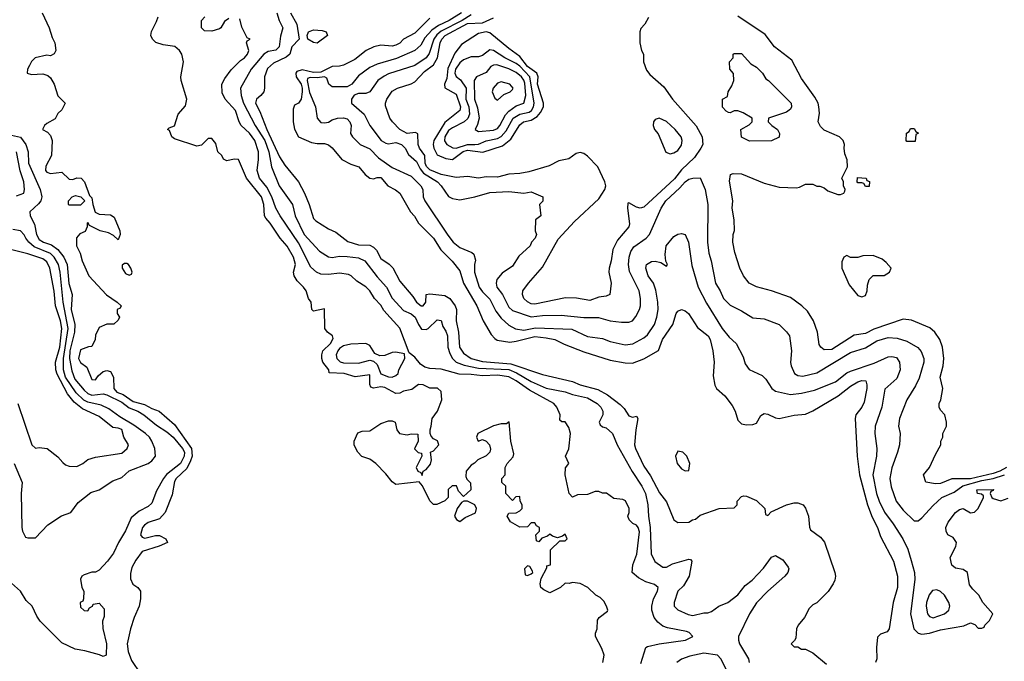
# Model space of a CAD drawing. Header units: inches. Extents: x 1793402 to 1900366, y 320852 to 470679.
# Tile 511 of 604: x 1872126 to 1877369, y 396297 to 399714. Entities that reach past the tile are written whole.
import ezdxf

# ---------------------------------------------------------------- set-up
doc = ezdxf.new("R2010")
doc.units = ezdxf.units.IN
doc.header["$MEASUREMENT"] = 0
doc.layers.add('B8379', color=7, linetype='Continuous')

msp = doc.modelspace()

# ---------------------------------------------------------------- linework, layer by layer
at = {"layer": 'B8379', "color": 4}
for points, elevation in [([(1872246, 399750), (1872283.7, 399670), (1872298.9, 399618.9), (1872312.7, 399590), (1872319, 399550), (1872310, 399532), (1872290, 399522), (1872270, 399524.7), (1872208, 399510), (1872190, 399492), (1872178, 399470), (1872168, 399450), (1872166, 399430), (1872190, 399422), (1872250, 399425.2), (1872276.6, 399416.6), (1872290, 399404), (1872309.4, 399370), (1872330, 399308.7), (1872368, 399270), (1872350, 399234), (1872330, 399214), (1872314.6, 399185.4), (1872270, 399162), (1872258, 399150), (1872248, 399130), (1872274.6, 399114.6), (1872290, 399098), (1872299, 399070), (1872296, 398990), (1872265.6, 398934.4), (1872264, 398910), (1872270, 398902), (1872290, 398895.3), (1872350, 398902), (1872390, 398864), (1872410, 398862.7), (1872430, 398871.8), (1872453.2, 398870), (1872471.8, 398850), (1872498, 398778), (1872510, 398766), (1872515.3, 398730), (1872528.7, 398688.7), (1872550, 398678), (1872610, 398674), (1872630, 398662), (1872659, 398590), (1872662, 398570), (1872650, 398542), (1872625.4, 398565.4), (1872598.8, 398578.8), (1872554, 398590), (1872498, 398618), (1872490, 398634), (1872486, 398630), (1872486, 398610), (1872474.6, 398585.4), (1872447.3, 398572.7), (1872428, 398552), (1872429, 398510), (1872449, 398470), (1872459, 398430), (1872494, 398350), (1872588.9, 398248.9), (1872646, 398210), (1872666, 398190), (1872662, 398178), (1872646, 398170), (1872646, 398150), (1872658, 398130), (1872650, 398114), (1872627.3, 398092.7), (1872590, 398092), (1872550, 398074), (1872530, 398034), (1872528, 398010), (1872510, 397974), (1872492, 397972), (1872450, 397956), (1872439, 397910), (1872450, 397888.7), (1872483.1, 397863.1), (1872510, 397798), (1872530, 397795.3), (1872543.4, 397816.6), (1872570, 397840.9), (1872590, 397846.6), (1872610, 397841.2), (1872625.6, 397810), (1872627.1, 397750), (1872643.6, 397730), (1872677.1, 397717.1), (1872730, 397681.5), (1872790, 397664.4), (1872830, 397643), (1872869.7, 397629.7), (1872950, 397558.7), (1873041.4, 397430), (1873044.6, 397390), (1873035.6, 397364.4), (1873015.5, 397324.5), (1872959.5, 397270), (1872950, 397254.8), (1872937.3, 397182.7), (1872901.6, 397090), (1872870, 397055.5), (1872810, 397036.3), (1872790, 397022.8), (1872780.9, 397010), (1872769.5, 396970), (1872778.6, 396958.6), (1872792.7, 396952.7), (1872850, 396967.3), (1872870, 396967.3), (1872905.2, 396950), (1872913.2, 396930), (1872869.3, 396910), (1872778.7, 396881.3), (1872744.6, 396835.4), (1872724.2, 396795.8), (1872716.1, 396763.9), (1872716.6, 396736.6), (1872728, 396708), (1872755.3, 396690), (1872769, 396670), (1872769.5, 396629.5), (1872762.4, 396590), (1872736.3, 396530), (1872717, 396470), (1872698.4, 396390), (1872703, 396350), (1872721.4, 396301.4), (1872769.6, 396230)], 204), ([(1875232, 396290), (1875238, 396330), (1875226, 396366), (1875192, 396430), (1875192.7, 396447.3), (1875202, 396470), (1875203.6, 396516.4), (1875212, 396530), (1875256, 396564), (1875258, 396570), (1875251.3, 396590), (1875237.3, 396617.3), (1875216.9, 396636.9), (1875194, 396650), (1875152, 396690), (1875110, 396711.3), (1875070, 396716), (1875052, 396712), (1875030, 396714), (1875006, 396690), (1874950, 396662), (1874916.9, 396676.9), (1874902, 396690), (1874898, 396710), (1874902.8, 396737.2), (1874934, 396794), (1874934, 396806), (1874952, 396810), (1874952, 396890), (1875002, 396938), (1875030, 396938), (1875042, 396950), (1875030, 396974), (1875016.4, 396963.6), (1874990, 396954), (1874963.6, 396963.6), (1874950, 396974), (1874936.4, 396963.6), (1874907.3, 396952.7), (1874890, 396934), (1874878, 396938), (1874874, 396970), (1874894, 396990), (1874894, 397010), (1874878, 397018), (1874870, 397034), (1874850, 397034), (1874830, 397014), (1874790, 397012), (1874739.6, 397039.6), (1874722, 397070), (1874730, 397086), (1874770, 397088), (1874790, 397098), (1874802, 397110), (1874802, 397130), (1874792, 397150), (1874790, 397174), (1874767.3, 397172.7), (1874750, 397154), (1874714, 397190), (1874714, 397230), (1874694, 397250), (1874694, 397270), (1874712, 397290), (1874712, 397330), (1874722, 397350), (1874754, 397386), (1874758, 397402), (1874740.7, 397470), (1874732.7, 397572.7), (1874718, 397562), (1874690, 397562), (1874650, 397551), (1874566, 397510), (1874558, 397490), (1874568, 397470), (1874590, 397478), (1874610, 397468.7), (1874628.7, 397450), (1874633.2, 397426.8), (1874628.9, 397411.1), (1874610, 397392), (1874566, 397370), (1874548.4, 397351.6), (1874530, 397342), (1874504, 397310), (1874502, 397282), (1874507.3, 397267.3), (1874527.3, 397247.3), (1874528, 397210), (1874490, 397174), (1874463.6, 397203.6), (1874452, 397232), (1874428.4, 397231.6), (1874408.4, 397211.6), (1874408, 397170), (1874390, 397152), (1874347.3, 397132.7), (1874330, 397132), (1874310, 397152), (1874271.6, 397231.6), (1874252.7, 397252.7), (1874130, 397238), (1874110, 397252), (1874075.9, 397295.9), (1874022.8, 397350), (1873990, 397374), (1873948.2, 397388.2), (1873926, 397410), (1873907.5, 397447.5), (1873906.8, 397470), (1873927.1, 397512.9), (1873950, 397522), (1873990, 397525.2), (1874050, 397564), (1874090, 397578), (1874110, 397578), (1874126, 397570), (1874134, 397530), (1874149.5, 397509.5), (1874190, 397504), (1874210, 397508.7), (1874246, 397506), (1874248, 397470), (1874228.7, 397428.7), (1874248.4, 397408.4), (1874266, 397406), (1874268, 397390), (1874238, 397330), (1874246, 397310), (1874262, 397302), (1874270, 397286), (1874274, 397310), (1874290, 397318), (1874313.7, 397346.3), (1874318.8, 397370), (1874314, 397410), (1874330, 397418), (1874358, 397450), (1874350.8, 397470.8), (1874330, 397482), (1874316.9, 397496.9), (1874311.3, 397510), (1874311.3, 397530), (1874318, 397550), (1874322, 397590), (1874351.3, 397630), (1874374, 397690), (1874370, 397734), (1874351.6, 397751.6), (1874310, 397751.3), (1874274, 397770), (1874250, 397771.3), (1874215.1, 397744.9), (1874170, 397736.3), (1874150, 397724.7), (1874130, 397722.8), (1874070, 397754.9), (1874050, 397758), (1874010, 397751), (1873996.9, 397756.9), (1873990.8, 397770.8), (1873990, 397822), (1873912.8, 397812.8), (1873854, 397830), (1873774, 397834), (1873772, 397850), (1873741, 397890), (1873734.8, 397910), (1873734.8, 397930), (1873741, 397950), (1873780.7, 397990), (1873795.3, 398015.3), (1873792, 398030), (1873764.7, 398050), (1873751, 398070), (1873750, 398174), (1873690, 398162), (1873682, 398170), (1873678, 398210), (1873664.7, 398230), (1873651.3, 398270), (1873638, 398290), (1873603.1, 398323.1), (1873587.7, 398350), (1873584.9, 398370), (1873594.9, 398410), (1873583.8, 398450), (1873550, 398507.7), (1873512.4, 398550), (1873459.3, 398630), (1873436.5, 398656.5), (1873430.3, 398670.3), (1873427, 398730), (1873413.4, 398770), (1873334.4, 398870), (1873291.3, 398970), (1873269.1, 398970.9), (1873230, 398962), (1873211.6, 398971.6), (1873202, 398990), (1873182, 399010), (1873170, 399054), (1873150, 399082), (1873130, 399082), (1873094, 399046), (1873070, 399041), (1872950, 399078.8), (1872936, 399090), (1872924.7, 399124.7), (1872914, 399130), (1872922, 399138), (1872950, 399148), (1872971, 399210), (1873010, 399255.3), (1873016.4, 399290), (1872986, 399390), (1872984.4, 399410), (1872999.1, 399490), (1872990, 399531), (1872977.3, 399550), (1872951.7, 399571.7), (1872890, 399579.5), (1872852, 399592), (1872833.4, 399610), (1872824.9, 399630), (1872828.3, 399651.7), (1872855.4, 399704.6), (1872863.1, 399730)], 204), ([(1873240.2, 399719.8), (1873216.4, 399703.6), (1873198, 399670), (1873190, 399664.7), (1873150, 399652), (1873110, 399654), (1873094, 399670), (1873094, 399710), (1873112, 399730)], 208), ([(1875434.6, 396285.4), (1875461, 396370), (1875470, 396376), (1875530.5, 396389.5), (1875672, 396410), (1875711.3, 396430), (1875691.3, 396450), (1875676.1, 396456.1), (1875575.1, 396475.1), (1875550, 396483.8), (1875524.6, 396504.6), (1875505.5, 396530), (1875492.7, 396570), (1875492.4, 396590), (1875501.3, 396630), (1875522, 396670), (1875526.8, 396690), (1875506.2, 396706.2), (1875460.5, 396720.5), (1875420.9, 396740.9), (1875386.8, 396770), (1875390.6, 396810), (1875413.1, 396866.9), (1875426, 396986), (1875419.1, 397010), (1875410, 397022.8), (1875390.7, 397030.7), (1875370.9, 397050.9), (1875364.7, 397070), (1875371, 397090), (1875370.9, 397110.9), (1875352, 397152), (1875338, 397158), (1875290, 397164.7), (1875251.6, 397191.6), (1875230, 397192), (1875210, 397202), (1875190, 397202), (1875150, 397184.7), (1875096.4, 397183.6), (1875070, 397172), (1875052, 397190), (1875031.3, 397290), (1875032.7, 397327.3), (1875051, 397350), (1875032, 397390), (1875050.9, 397429.1), (1875058.8, 397510), (1875050, 397542), (1875030, 397572), (1875012.7, 397572.7), (1875002, 397582), (1875004.7, 397610), (1874986.8, 397650), (1874970.8, 397670), (1874841.2, 397741.2), (1874770, 397791.4), (1874730, 397812.6), (1874670, 397820.2), (1874590, 397817.6), (1874530, 397825.2), (1874466.4, 397826.4), (1874370, 397852.7), (1874310, 397856), (1874283.4, 397863.4), (1874260.3, 397880.3), (1874230, 397916), (1874200.7, 397940.7), (1874150.3, 398070.3), (1874064.9, 398164.9), (1874050, 398194), (1874016.3, 398230), (1873990.6, 398270), (1873970, 398290.8), (1873921.1, 398321.1), (1873891, 398350), (1873876.7, 398356.7), (1873830, 398364), (1873770, 398356.4), (1873730, 398359.3), (1873706.8, 398370), (1873676.7, 398396.7), (1873610, 398524.9), (1873512.7, 398670), (1873490.4, 398710), (1873468.9, 398770), (1873442, 398822), (1873402.4, 398870), (1873390.4, 398910), (1873398.4, 398970), (1873398.7, 399010), (1873377.6, 399070), (1873350, 399110.4), (1873305.5, 399150), (1873294.4, 399170), (1873274.9, 399230), (1873220.7, 399290), (1873205.2, 399325.2), (1873202.8, 399370), (1873219.3, 399400.7), (1873252.7, 399447.3), (1873302.8, 399497.2), (1873322.8, 399510), (1873339.1, 399530), (1873346, 399550), (1873334, 399590), (1873338, 399602), (1873354, 399610), (1873338, 399618), (1873310, 399674), (1873298, 399718)], 208), ([(1873494.9, 399750), (1873508, 399710), (1873528, 399670), (1873514.3, 399625.7), (1873508.5, 399570), (1873490, 399551.5), (1873450, 399544), (1873427, 399530), (1873359.3, 399450), (1873302.8, 399350), (1873306, 399310), (1873317.7, 399270), (1873380.9, 399150), (1873431.2, 399070), (1873452.4, 399010), (1873467, 398930), (1873508.2, 398830), (1873579.1, 398730), (1873592.7, 398670), (1873640.3, 398570), (1873722, 398482), (1873770, 398450.7), (1873790, 398448), (1873830, 398454.4), (1873870, 398452.4), (1873930, 398444.9), (1873964, 398430), (1874030, 398344), (1874079.1, 398290), (1874110, 398230.7), (1874170, 398165.5), (1874210, 398146.7), (1874232.7, 398130), (1874250.4, 398090.4), (1874266.7, 398066.7), (1874290, 398064), (1874302, 398070), (1874350, 398116), (1874370, 398111.3), (1874379.8, 398079.8), (1874395.8, 398055.8), (1874404.4, 398030), (1874406.7, 397970), (1874416.5, 397936.5), (1874430.3, 397910.3), (1874450.7, 397890), (1874493.4, 397873.4), (1874570, 397858.4), (1874730, 397850.9), (1874772.5, 397832.5), (1874850, 397788), (1874930, 397751.7), (1875031.6, 397731.5), (1875070, 397717.1), (1875150, 397700.5), (1875201, 397670), (1875221, 397650), (1875231, 397630), (1875231.3, 397610), (1875211.3, 397570), (1875216.9, 397556.9), (1875230, 397546), (1875250, 397541), (1875282.8, 397510), (1875307.3, 397450), (1875388.2, 397308.2), (1875439.6, 397230), (1875459, 397190), (1875471.8, 397130), (1875473.7, 397070), (1875484.2, 397010), (1875488, 396870), (1875507.9, 396827.9), (1875550, 396798), (1875570, 396798), (1875603.2, 396816.8), (1875690, 396841), (1875698.8, 396838.8), (1875704.7, 396830), (1875690.6, 396750), (1875660.7, 396699.3), (1875631.3, 396670), (1875611, 396610), (1875611, 396590), (1875630, 396571), (1875686.2, 396546.2), (1875710, 396540.7), (1875770, 396554.8), (1875790, 396554.8), (1875810, 396562.8), (1875849.6, 396590.4), (1875897.2, 396610), (1875950, 396650.7), (1875990, 396700.7), (1876026, 396730), (1876087.5, 396792.5), (1876130, 396851), (1876150, 396861), (1876190, 396838), (1876218, 396798), (1876221, 396790), (1876216, 396770), (1876201, 396750), (1876110.8, 396670), (1876050, 396609.2), (1876013, 396550), (1875954, 396430), (1875953.4, 396410), (1875959.1, 396390), (1876007.3, 396310), (1876010.7, 396290)], 212), ([(1873568.7, 399750), (1873601.3, 399690), (1873614.8, 399610), (1873574.8, 399570), (1873564, 399530), (1873544.8, 399515.2), (1873477.7, 399482.3), (1873446.6, 399453.4), (1873430.4, 399410), (1873430.4, 399350), (1873425.5, 399330), (1873410.8, 399310), (1873387.3, 399290), (1873382, 399270), (1873405.5, 399225.5), (1873442.3, 399130), (1873510, 398984), (1873538.5, 398938.5), (1873610, 398850.7), (1873643, 398790), (1873668.2, 398730), (1873690, 398656), (1873702.4, 398642.4), (1873770, 398600.7), (1873810, 398582.8), (1873873.5, 398533.5), (1873930, 398514.4), (1873990, 398513.4), (1874010, 398502.8), (1874026, 398486), (1874050, 398442.8), (1874092.8, 398412.8), (1874112.8, 398392.8), (1874150, 398321), (1874219.5, 398239.5), (1874238.8, 398210), (1874264.7, 398190), (1874274, 398190), (1874289, 398210), (1874290, 398251), (1874310, 398254.8), (1874390, 398245.5), (1874416.3, 398230), (1874444.9, 398190), (1874452.3, 398170), (1874450.2, 398110), (1874462.7, 398050), (1874467.4, 397970), (1874490, 397938.4), (1874530, 397910.3), (1874590, 397894.4), (1874741.5, 397881.5), (1874910, 397823.8), (1875070, 397786.7), (1875111, 397770), (1875205.4, 397745.4), (1875255.8, 397715.8), (1875323.9, 397663.9), (1875344.1, 397644.1), (1875370, 397604.7), (1875390, 397598), (1875410, 397602), (1875418, 397590), (1875406.8, 397530), (1875400.5, 397450), (1875404.9, 397430), (1875450, 397336), (1875484.4, 397284.4), (1875533.8, 397193.8), (1875570, 397146), (1875610, 397051.3), (1875630, 397036), (1875690, 397038), (1875708, 397050), (1875725.2, 397054.8), (1875750, 397074.8), (1875850, 397111.3), (1875930, 397114), (1875946, 397130), (1875946, 397150), (1875970, 397174), (1875982, 397178), (1875996.9, 397176.9), (1876050, 397154), (1876094, 397110), (1876098, 397078), (1876110, 397074), (1876127.3, 397092.7), (1876209.3, 397130.7), (1876250, 397141), (1876270, 397141), (1876298, 397130), (1876310, 397112), (1876326.8, 397070), (1876331.1, 397011.1), (1876336.9, 396996.9), (1876390, 396958.8), (1876412.1, 396932.1), (1876466, 396770), (1876470.6, 396750), (1876466, 396730), (1876458, 396710), (1876430.7, 396669.3), (1876371.1, 396608.9), (1876350, 396598), (1876330, 396578), (1876306, 396530), (1876271.3, 396490), (1876262, 396470), (1876259.6, 396420.4), (1876252.7, 396407.3), (1876234, 396390), (1876250, 396374), (1876270, 396374), (1876290, 396362), (1876310, 396362), (1876350, 396342), (1876422, 396282)], 216), ([(1874310, 399722), (1874230, 399641.6), (1874170.3, 399609.7), (1874150.2, 399589.8), (1874130, 399577.6), (1874110, 399573.6), (1874050, 399578.4), (1874011.3, 399570), (1873970.8, 399550), (1873910, 399502), (1873850, 399472), (1873830, 399466.6), (1873790, 399465.1), (1873730, 399434.9), (1873690, 399432.8), (1873630, 399446.9), (1873602.7, 399437.3), (1873596.5, 399430), (1873598.8, 399410), (1873624.9, 399370), (1873631, 399350), (1873631.1, 399328.9), (1873624.9, 399290), (1873610, 399268.7), (1873590, 399258), (1873582.5, 399237.5), (1873582.4, 399170), (1873590, 399131.3), (1873610.6, 399090.6), (1873679.8, 399059.8), (1873710, 399054), (1873750, 399054.8), (1873770, 399046.8), (1873790, 399031), (1873841, 398970), (1873890, 398944.9), (1873931.3, 398930), (1873966, 398890), (1873990, 398870.8), (1874010, 398866.8), (1874030, 398873.4), (1874050, 398873.4), (1874086.8, 398830), (1874128.1, 398808.1), (1874151, 398790), (1874207.3, 398690), (1874227.9, 398667.9), (1874250.4, 398630.4), (1874330, 398550.6), (1874369, 398489), (1874428.6, 398428.6), (1874470, 398377.3), (1874490.3, 398310), (1874560.5, 398190), (1874594.9, 398110), (1874637.1, 398037.1), (1874655.5, 398015.5), (1874668, 398008), (1874737, 397997), (1874770, 398001.3), (1874870, 398027.4), (1874930, 398020.3), (1874976, 398010), (1875025.1, 397985.1), (1875130, 397944.9), (1875270, 397900.4), (1875350, 397886), (1875390, 397885.5), (1875450, 397907.7), (1875527.2, 397952.8), (1875549.7, 398010.3), (1875603.7, 398090), (1875621.2, 398150), (1875630, 398161), (1875650, 398170.8), (1875670, 398164), (1875686.8, 398150), (1875734.6, 398074.6), (1875792.4, 398030), (1875802.4, 398010), (1875817.1, 397950), (1875824, 397890), (1875818, 397818), (1875827.5, 397767.5), (1875836, 397750), (1875881, 397710), (1875919.8, 397659.8), (1875936, 397630), (1875950, 397582), (1875970, 397562), (1875996.9, 397556.9), (1876030, 397558.8), (1876050, 397566), (1876073.2, 397606.8), (1876090, 397616), (1876110, 397613.4), (1876150, 397594), (1876170, 397590.7), (1876250, 397607.3), (1876310, 397614), (1876350, 397630.8), (1876483.7, 397710), (1876550, 397762.4), (1876590, 397785.5), (1876610, 397792.7), (1876631, 397790), (1876637.3, 397770), (1876637.3, 397750), (1876623.4, 397676.6), (1876610.3, 397649.7), (1876578, 397610), (1876575.5, 397590), (1876584.9, 397390), (1876597.6, 397290), (1876641.3, 397130), (1876665.1, 397065.1), (1876694.4, 397010), (1876710, 396961), (1876779.1, 396830), (1876800.5, 396750), (1876800.5, 396690), (1876778, 396610), (1876756, 396470), (1876745.4, 396454.6), (1876710, 396442), (1876694.8, 396425.2), (1876688.4, 396370), (1876690.4, 396310), (1876683.8, 396290)], 224), ([(1874479.3, 399750), (1874412.4, 399710), (1874356.3, 399683.7), (1874321.6, 399658.4), (1874283.2, 399616.8), (1874262.3, 399577.7), (1874230.3, 399549.7), (1874132.5, 399507.5), (1874030, 399477), (1873990, 399459.5), (1873930, 399415.1), (1873894, 399370), (1873870, 399355.6), (1873790, 399356.9), (1873771.6, 399370), (1873762.6, 399402.6), (1873750, 399409.7), (1873710, 399404.6), (1873673.8, 399406.2), (1873659.6, 399400.4), (1873657, 399390), (1873670, 399326), (1873701.6, 399250), (1873710.7, 399190), (1873730, 399167.3), (1873750, 399164), (1873770, 399167.7), (1873790, 399180.5), (1873818, 399190), (1873850, 399192.2), (1873870, 399186.8), (1873884, 399170), (1873890.5, 399150), (1873888.1, 399108.1), (1873898.8, 399090), (1873938.8, 399050), (1873990, 399025.5), (1874037.7, 398977.7), (1874110, 398927.3), (1874210, 398880.7), (1874262.8, 398830), (1874273.4, 398810), (1874274.8, 398770), (1874282.8, 398750), (1874405.8, 398565.8), (1874434, 398530), (1874470, 398500.5), (1874534.6, 398474.6), (1874544.9, 398464.9), (1874553.2, 398433.2), (1874548.2, 398410), (1874548.4, 398370), (1874572.4, 398290), (1874590, 398265.5), (1874630, 398224.9), (1874661.2, 398161.2), (1874690, 398124), (1874730, 398087.7), (1874767, 398067), (1874810, 398060.4), (1874872.8, 398072.8), (1875066.4, 398066.4), (1875150, 398026), (1875230, 398015.5), (1875270, 398000.7), (1875350, 397983), (1875391.5, 397988.5), (1875450, 398019.1), (1875470, 398034.8), (1875506.6, 398090), (1875519.6, 398130), (1875525.6, 398170), (1875524.5, 398210), (1875513, 398273), (1875500.9, 398310), (1875472.7, 398350), (1875461.2, 398390), (1875464, 398410), (1875490, 398426.8), (1875510, 398427.3), (1875541, 398421), (1875570, 398402), (1875575.3, 398410), (1875567.3, 398427.3), (1875563.6, 398463.6), (1875567.8, 398510), (1875610, 398558.8), (1875630, 398571), (1875650, 398576), (1875670.6, 398570.6), (1875686.8, 398530), (1875705.8, 398405.8), (1875739.1, 398290), (1875783.7, 398203.7), (1875866.8, 398070), (1875904.1, 398024.1), (1875941, 397990), (1875978, 397918), (1875990, 397882), (1876010, 397851.3), (1876079.8, 397819.8), (1876099.9, 397799.9), (1876130.5, 397750.5), (1876150, 397734.8), (1876230, 397718), (1876290, 397725.5), (1876358.3, 397741.7), (1876470, 397786), (1876530, 397833.4), (1876550, 397842), (1876675.6, 397884.4), (1876750, 397919.1), (1876770, 397920.5), (1876794.2, 397914.2), (1876810.7, 397890), (1876814, 397850), (1876796.1, 397803.9), (1876733.2, 397746.8), (1876716.3, 397650), (1876681.6, 397550), (1876680.5, 397510), (1876690.5, 397430), (1876688, 397390), (1876668.4, 397290), (1876688.7, 397190), (1876702, 397150), (1876731.8, 397091.8), (1876778, 397030), (1876828, 396950), (1876855.1, 396895.1), (1876873.7, 396833.7), (1876890.4, 396770), (1876892.3, 396732.3), (1876870.5, 396550), (1876887.3, 396470), (1876910, 396447.3), (1876930, 396442), (1876970, 396446), (1877030, 396465.5), (1877153.6, 396486.4), (1877190, 396502), (1877212.7, 396492.7), (1877230, 396474), (1877250, 396474), (1877262, 396478), (1877266, 396490), (1877290, 396514), (1877308, 396550), (1877255.3, 396610), (1877234, 396650), (1877201.2, 396681.2), (1877184.1, 396704.1), (1877174, 396770), (1877150, 396785.2), (1877110, 396793.2), (1877089.4, 396809.4), (1877081.2, 396850), (1877111.7, 396908.3), (1877114.5, 396930), (1877096.6, 396956.6), (1877068.7, 396970), (1877059, 396990), (1877057.2, 397010), (1877070, 397038), (1877109, 397090), (1877130, 397106), (1877150, 397110.8), (1877190, 397087.3), (1877210, 397090.8), (1877229.2, 397110), (1877258, 397170), (1877258, 397178), (1877247.3, 397187.3), (1877226, 397190), (1877222, 397210), (1877312, 397212), (1877310, 397206), (1877298, 397202), (1877294, 397190), (1877302, 397170), (1877310, 397164.7), (1877350, 397151), (1877390, 397166)], 228), ([(1874530, 399740.4), (1874482.3, 399710), (1874370, 399653.5), (1874347.2, 399632.8), (1874331.3, 399610), (1874306.9, 399533.1), (1874290, 399511.6), (1874230, 399469.6), (1874090, 399425.1), (1874066.4, 399413.6), (1874033.4, 399390), (1873990, 399329.4), (1873970, 399321.3), (1873930, 399321.6), (1873908.1, 399311.9), (1873893.6, 399290), (1873892.9, 399270), (1873960.4, 399210), (1873990.4, 399150.4), (1874051, 399070), (1874075.9, 399055.9), (1874090, 399053.4), (1874130, 399059.5), (1874159.1, 399050), (1874178.4, 399030), (1874196.2, 398996.2), (1874238.9, 398958.9), (1874259.4, 398919.4), (1874276.8, 398896.8), (1874350.6, 398850), (1874370.8, 398830), (1874410, 398772), (1874430, 398761), (1874470, 398754.8), (1874549.3, 398770.7), (1874630, 398793.4), (1874730, 398799.1), (1874810, 398791), (1874850, 398798), (1874911.3, 398771.3), (1874911.6, 398748.4), (1874894, 398730), (1874902, 398670), (1874872.7, 398647.3), (1874871.3, 398590), (1874878, 398570), (1874871.3, 398550), (1874851.1, 398528.9), (1874844.7, 398510), (1874784.5, 398455.5), (1874750, 398402), (1874695.9, 398364.1), (1874666.8, 398330), (1874664, 398310), (1874667.3, 398290), (1874698, 398250), (1874730, 398183), (1874750, 398166), (1874850, 398132.2), (1874910, 398138.4), (1875010, 398140.7), (1875130, 398128.4), (1875208.3, 398128.3), (1875270, 398110.7), (1875330, 398102.8), (1875370, 398104), (1875390, 398111), (1875407.2, 398132.8), (1875426, 398170), (1875432.3, 398190), (1875431.7, 398228.3), (1875424.5, 398270), (1875373, 398373), (1875367.8, 398410), (1875371.5, 398450), (1875380.8, 398479.2), (1875395.9, 398504.1), (1875462, 398550), (1875479, 398570), (1875541.6, 398710), (1875567.6, 398750), (1875641.6, 398818.4), (1875670, 398850.6), (1875690, 398864.9), (1875710, 398870.8), (1875750, 398871.3), (1875776, 398810), (1875790.7, 398730), (1875788.3, 398528.3), (1875796.3, 398470), (1875808, 398430), (1875830.5, 398310), (1875856.3, 398270), (1875874, 398230), (1875910, 398194), (1875970, 398164), (1876030, 398126), (1876090, 398121), (1876170, 398091.3), (1876210, 398052), (1876224.7, 398030), (1876236, 397950), (1876230.9, 397889.1), (1876234, 397870), (1876251.3, 397830), (1876270, 397818.8), (1876296.3, 397816.3), (1876370, 397833), (1876550, 397941.6), (1876630, 397966), (1876690, 398003.1), (1876750, 398021.6), (1876798.8, 398018.8), (1876850, 398002), (1876908.4, 397968.4), (1876926.4, 397946.4), (1876940.5, 397910), (1876940.5, 397890), (1876915.1, 397804.9), (1876896.1, 397763.9), (1876850.6, 397690), (1876810.8, 397590), (1876806, 397550), (1876814.8, 397510), (1876810.7, 397450), (1876800.7, 397410), (1876770, 397328), (1876759.1, 397270), (1876765.8, 397225.8), (1876794, 397150), (1876830, 397102.8), (1876890, 397046), (1876910, 397046), (1876930, 397061), (1876990, 397127.3), (1877036, 397170), (1877102.8, 397197.2), (1877148, 397232), (1877250, 397259.8), (1877310, 397270.8), (1877370, 397290.1)], 232), ([(1875474, 399726), (1875455.3, 399690), (1875433.6, 399666.4), (1875429, 399650), (1875429, 399590), (1875438, 399550), (1875448, 399530), (1875448, 399490), (1875464.7, 399444.7), (1875481.5, 399421.5), (1875555.8, 399355.8), (1875602, 399290), (1875728.3, 399148.3), (1875760.5, 399090), (1875763, 399050), (1875754, 399030), (1875719.1, 398980.9), (1875650, 398913.7), (1875613, 398867), (1875450, 398714.9), (1875430, 398710.4), (1875410, 398715.8), (1875370, 398738.8), (1875363.7, 398736.3), (1875363, 398710), (1875373.4, 398626.6), (1875369.3, 398610), (1875310, 398540.7), (1875284.2, 398490), (1875276.2, 398430), (1875264.5, 398390), (1875263.7, 398370), (1875275.1, 398310), (1875268, 398250), (1875250, 398241), (1875210, 398236), (1875162, 398218), (1875090.3, 398230.3), (1875032.1, 398232.1), (1874870, 398199.5), (1874850, 398201.6), (1874830, 398210.8), (1874810.8, 398230), (1874802.8, 398250), (1874806, 398270), (1874834.8, 398310), (1874910, 398396), (1874994.1, 398545.9), (1875079.9, 398640.1), (1875210, 398759.3), (1875242.8, 398810), (1875246.8, 398830), (1875242.8, 398850), (1875204, 398930), (1875150, 398986.8), (1875130, 399000.7), (1875110, 399006.8), (1875090, 399000.7), (1875050, 398973), (1874997.7, 398962.3), (1874944.9, 398935.1), (1874837.1, 398902.9), (1874790, 398894.6), (1874730, 398891.4), (1874670, 398876), (1874610, 398877.6), (1874570, 398870.4), (1874510, 398879.1), (1874450, 398873.4), (1874370, 398890.2), (1874310, 398915.2), (1874292.2, 398932.2), (1874285.5, 398950), (1874282.9, 398990), (1874256, 399030), (1874248.7, 399050), (1874246.4, 399106.4), (1874233.7, 399113.7), (1874190, 399108), (1874151, 399130), (1874111.3, 399170), (1874098, 399190), (1874074.4, 399254.4), (1874074, 399270), (1874082, 399290), (1874110, 399332.7), (1874138, 399350), (1874210, 399372.3), (1874230, 399383.7), (1874282, 399438), (1874330, 399473.6), (1874350.2, 399510), (1874365.8, 399590), (1874374.7, 399610), (1874391.6, 399630), (1874510, 399693), (1874590, 399697.1), (1874650, 399723.4)], 236), ([(1877381.6, 397330), (1877345.1, 397310), (1877310, 397297.4), (1877190, 397268.7), (1877090, 397268), (1877030, 397243.8), (1877002.5, 397242.5), (1876951.3, 397251.3), (1876938, 397290), (1876971.3, 397330), (1877002, 397398), (1877032, 397450), (1877032, 397470), (1877042, 397490), (1877042, 397510), (1877062, 397550), (1877062, 397570), (1877052, 397610), (1877030, 397634), (1877022, 397650), (1877022, 397670), (1877032, 397690), (1877041, 397750), (1877027.3, 397810), (1877043, 397870), (1877047.3, 397910), (1877040.7, 397970), (1877026, 398010), (1876998.8, 398050), (1876972.3, 398072.3), (1876874.6, 398114.6), (1876830, 398119.3), (1876674.9, 398065.1), (1876630, 398043.1), (1876570, 398033.7), (1876450, 397958), (1876410, 397956), (1876391.3, 397970), (1876384, 397984), (1876374, 398050), (1876354, 398110), (1876321.1, 398161.1), (1876290.5, 398190.5), (1876230, 398234), (1876130, 398270.8), (1876050, 398290.8), (1876011.3, 398310), (1875981, 398350), (1875961, 398390), (1875934.4, 398474.4), (1875922.8, 398530), (1875924.7, 398570), (1875931.6, 398591.6), (1875931.1, 398648.9), (1875920.7, 398710), (1875922.8, 398750), (1875906.4, 398853.6), (1875911.3, 398888.7), (1875926, 398894), (1875970, 398892.7), (1876090, 398842.7), (1876170, 398821.2), (1876262, 398818), (1876278.8, 398821.2), (1876310, 398838), (1876350, 398838), (1876370, 398828), (1876387.3, 398827.3), (1876410, 398818), (1876430, 398802), (1876483.1, 398783.1), (1876496.9, 398783.1), (1876514, 398790), (1876519.6, 398800.4), (1876522, 398810), (1876512, 398830), (1876512, 398850), (1876504.7, 398870), (1876534, 398930), (1876532.7, 398967.3), (1876519.6, 398999.6), (1876516, 399030), (1876518.8, 399050), (1876510.7, 399070.7), (1876492, 399090), (1876410, 399126), (1876390, 399144.7), (1876378.8, 399170), (1876384.5, 399215.5), (1876382, 399250), (1876377.3, 399270), (1876361.1, 399301.1), (1876290, 399401), (1876238.4, 399498.4), (1876146, 399570), (1876095.3, 399635.3), (1875950, 399733)], 236), ([(1872050, 399105.4), (1872130, 399087.6), (1872159.7, 399050), (1872171.1, 399010), (1872172.3, 398950), (1872235.1, 398810), (1872244.5, 398770), (1872238, 398750), (1872226.3, 398733.7), (1872180.9, 398690), (1872182, 398670), (1872205.7, 398625.7), (1872216.3, 398570), (1872230, 398544.2), (1872253.2, 398530), (1872294.8, 398514.8), (1872329.8, 398489.8), (1872361.7, 398450), (1872379.8, 398410), (1872388.7, 398308.7), (1872405.6, 398250), (1872399.8, 398170), (1872419.3, 398090), (1872417.6, 398050), (1872394, 397950), (1872390.7, 397910), (1872403.7, 397843.7), (1872420.4, 397800.4), (1872470, 397740.5), (1872490, 397723.5), (1872510, 397715.1), (1872570, 397722), (1872590, 397715.8), (1872670, 397676.4), (1872710, 397646.6), (1872755.1, 397630), (1872787.3, 397610), (1872853.9, 397553.9), (1872910, 397519.6), (1872943.6, 397490), (1872993, 397430), (1873003.5, 397410), (1873002.7, 397390), (1872981.7, 397350), (1872907.4, 397292.6), (1872891.2, 397270), (1872855.3, 397204.7), (1872830, 397138.8), (1872810, 397122), (1872762.6, 397097.4), (1872719.1, 397060.9), (1872690, 396991.3), (1872652.7, 396930), (1872626.3, 396873.7), (1872594, 396830), (1872550, 396782), (1872530, 396772), (1872510, 396771.3), (1872470, 396758), (1872458, 396750), (1872450, 396734), (1872458, 396690), (1872468, 396670), (1872466, 396630), (1872462, 396618), (1872448, 396610), (1872450, 396586), (1872470, 396568), (1872490, 396566), (1872498, 396582), (1872514, 396590), (1872518, 396602), (1872550, 396606), (1872576.4, 396576.4), (1872576.4, 396536.4), (1872568, 396510), (1872568.9, 396471.1), (1872589, 396390), (1872586, 396330), (1872570, 396322), (1872551.3, 396331.3), (1872473.2, 396353.2), (1872422.5, 396362.5), (1872350, 396394.8), (1872236, 396510), (1872216.9, 396536.9), (1872192, 396590), (1872161, 396621), (1872131.3, 396670), (1872050, 396741)], 208), ([(1872110, 398776), (1872148, 398790), (1872152.7, 398810), (1872149.2, 398850), (1872129.5, 398909.5), (1872109.4, 399010)], 212), ([(1872097.3, 397350), (1872138.8, 397250), (1872134, 397190), (1872138, 397010), (1872142, 396990), (1872158, 396958), (1872170, 396954), (1872210, 396954), (1872276.4, 397023.6), (1872349.1, 397070.9), (1872398, 397090), (1872438, 397142), (1872504.7, 397195.3), (1872550, 397211), (1872622, 397258), (1872670, 397276), (1872710, 397310.7), (1872810, 397351), (1872830, 397364.7), (1872849, 397390), (1872845.2, 397430), (1872829.5, 397470), (1872818, 397490), (1872797, 397510), (1872734.5, 397554.5), (1872658.8, 397598.8), (1872601.5, 397641.5), (1872560.4, 397660.4), (1872490, 397676.8), (1872468, 397688), (1872426.9, 397726.9), (1872369.8, 397810), (1872360.4, 397850), (1872358.9, 397910), (1872384.8, 398070), (1872357.8, 398210), (1872342.4, 398370), (1872333.3, 398410), (1872310, 398449.6), (1872290, 398468.4), (1872204.2, 398504.2), (1872174.7, 398530), (1872158.4, 398550), (1872150, 398569), (1872130, 398589.2), (1872090, 398597.2)], 212), ([(1872115.8, 397670), (1872191.3, 397450), (1872210, 397431.3), (1872230, 397436), (1872272, 397430), (1872330, 397386), (1872355.2, 397355.2), (1872370, 397344), (1872390, 397336.3), (1872430, 397334), (1872462, 397350), (1872490, 397371.3), (1872530, 397384.7), (1872670, 397404.9), (1872699, 397430), (1872705.2, 397450), (1872681.2, 397490), (1872670, 397532), (1872650, 397539.3), (1872621.5, 397541.5), (1872550, 397600.7), (1872461.3, 397641.3), (1872416.6, 397676.6), (1872381.2, 397721.2), (1872325.7, 397825.7), (1872318.2, 397850), (1872317.2, 397890), (1872339.8, 397970), (1872349.8, 398070), (1872343.1, 398110), (1872316.9, 398190), (1872310, 398268), (1872287.6, 398390), (1872270, 398423.7), (1872250, 398441.3), (1872170, 398466.9), (1872070, 398491.5)], 216), ([(1875903.9, 396223.9), (1875859.3, 396310), (1875842, 396330), (1875770, 396339.5), (1875695.2, 396324.8), (1875650, 396309.2), (1875626, 396290)], 212)]:
    msp.add_lwpolyline(points, dxfattribs=dict(at, elevation=elevation))
for points, elevation in [([(1873710, 399589.7), (1873690, 399592), (1873661.2, 399610), (1873657.2, 399630), (1873664, 399650), (1873690, 399660.5), (1873736.4, 399656.4), (1873758, 399650), (1873766, 399630)], 216), ([(1874609.6, 399649.6), (1874570, 399640.5), (1874478, 399582), (1874443.6, 399536.4), (1874406.8, 399453.2), (1874400, 399400), (1874388, 399370), (1874390.5, 399350.5), (1874450, 399318), (1874472.7, 399250), (1874470.3, 399230), (1874390, 399166.6), (1874331.5, 399070), (1874328.2, 399050), (1874331.5, 399030), (1874350, 398994.4), (1874394.8, 398974.8), (1874430, 398969), (1874488, 399012), (1874510, 399018.7), (1874591.7, 399008.3), (1874697.4, 399042.6), (1874741.5, 399078.5), (1874790, 399154.9), (1874809.4, 399170), (1874850, 399178.3), (1874881.6, 399198.4), (1874900.1, 399219.9), (1874915.8, 399250), (1874915.8, 399270), (1874884.2, 399370), (1874887.4, 399410), (1874880.5, 399430), (1874830, 399465.3), (1874790, 399517.4), (1874730, 399560.5), (1874630, 399644.2)], 244), ([(1874630, 399554), (1874590, 399522.4), (1874570, 399516.9), (1874530, 399515.6), (1874490, 399500.7), (1874470, 399485.1), (1874446.5, 399450), (1874443.6, 399430), (1874450, 399410.8), (1874473.3, 399393.3), (1874503.6, 399350), (1874501.2, 399290), (1874518.2, 399250), (1874521.5, 399210), (1874512.2, 399187.8), (1874493, 399170), (1874430, 399138.9), (1874410, 399123.6), (1874390.3, 399090), (1874388.8, 399068.8), (1874400.7, 399050), (1874432.2, 399032.2), (1874450, 399030.4), (1874510, 399048.6), (1874550, 399049.2), (1874570, 399051.6), (1874610.9, 399069.1), (1874670, 399082), (1874690, 399091.7), (1874717.1, 399122.9), (1874754.7, 399190), (1874790, 399210.2), (1874838.9, 399221.1), (1874852.2, 399230), (1874862.7, 399250), (1874865.3, 399270), (1874842.4, 399410), (1874790, 399466.2), (1874770, 399481.5), (1874709.5, 399510), (1874650, 399549.6)], 248), ([(1876012.7, 399067.3), (1875970, 399088), (1875966, 399130), (1876010, 399154), (1876026, 399170), (1876026, 399190), (1875978, 399218), (1875950, 399228), (1875930, 399228), (1875910, 399218), (1875900.4, 399220.4), (1875887.3, 399227.3), (1875868.4, 399248.4), (1875868.4, 399291.6), (1875895.3, 399304.7), (1875898, 399330), (1875918, 399362), (1875928.7, 399390), (1875927.3, 399427.3), (1875908, 399450), (1875906, 399490), (1875926, 399510), (1875926, 399530), (1875930, 399534), (1875970, 399534), (1876019.6, 399479.6), (1876050, 399462), (1876082, 399430), (1876099.6, 399399.6), (1876114, 399390), (1876234.8, 399270), (1876236, 399250), (1876230, 399238), (1876210, 399222), (1876114, 399190), (1876112, 399170), (1876132, 399150), (1876162, 399130), (1876171.6, 399108.4), (1876171.1, 399088.9), (1876130, 399068)], 232), ([(1874667.2, 399472.8), (1874648.7, 399471.3), (1874635.6, 399464.4), (1874610, 399433.2), (1874558, 399410), (1874545.5, 399390), (1874547.6, 399290), (1874564.5, 399244.5), (1874572.2, 399190), (1874563.9, 399156.1), (1874551, 399130), (1874570, 399119.1), (1874650, 399126.3), (1874670, 399135.3), (1874683.5, 399150), (1874712.3, 399207.7), (1874730, 399227.2), (1874770, 399254.4), (1874810.8, 399269.2), (1874821.2, 399310), (1874815.5, 399375.5), (1874811.2, 399391.2), (1874797.7, 399410), (1874770, 399433.5), (1874730, 399452.1)], 252), ([(1874690, 399382.7), (1874670, 399376), (1874646.8, 399350), (1874642.8, 399330), (1874656.9, 399296.9), (1874670, 399284.7), (1874704.8, 399315.2), (1874738, 399330), (1874750, 399342), (1874754, 399350), (1874735.3, 399370)], 256), ([(1875531.1, 399188.9), (1875510, 399182), (1875501, 399170), (1875498.8, 399150), (1875506.8, 399130), (1875525.5, 399105.5), (1875567.7, 399007.7), (1875590, 398998.8), (1875610, 399004.9), (1875630, 399017.3), (1875650, 399046), (1875654, 399070), (1875649.3, 399090), (1875617, 399130), (1875570, 399171.8)], 244), ([(1876850, 399066), (1876846, 399070), (1876848, 399110), (1876862, 399118), (1876870, 399134), (1876890, 399134), (1876898, 399118), (1876912, 399110), (1876898, 399102), (1876894, 399066), (1876890, 399066)], 236), ([(1876630, 398826), (1876622, 398842), (1876610, 398846), (1876590, 398846), (1876586, 398850), (1876587.3, 398872.7), (1876634, 398870), (1876638, 398858), (1876651.6, 398851.6), (1876650, 398826)], 236), ([(1872390, 398726), (1872386, 398730), (1872386, 398750), (1872406, 398770), (1872423.1, 398776.9), (1872451.1, 398771.1), (1872474, 398750), (1872450, 398726)], 204), ([(1876670, 398458), (1876616.4, 398456.4), (1876590, 398448), (1876550, 398448), (1876530, 398458), (1876514, 398450), (1876503.6, 398423.6), (1876504.7, 398390), (1876542.5, 398302.5), (1876590, 398244.7), (1876610, 398238), (1876630, 398244.7), (1876639, 398270), (1876640.2, 398299.8), (1876648.9, 398331.1), (1876670, 398352), (1876730, 398352), (1876758, 398370), (1876766, 398390), (1876740.4, 398420.4), (1876718, 398438)], 244), ([(1872696.4, 398416.4), (1872683.6, 398416.4), (1872672.7, 398407.3), (1872672, 398390), (1872690, 398362), (1872710, 398354), (1872722, 398358), (1872726, 398370), (1872718, 398390), (1872706, 398410)], 204), ([(1873970, 397989.4), (1873890, 397985.6), (1873850, 397977.7), (1873830, 397963.6), (1873819.5, 397950), (1873811.8, 397930), (1873814.9, 397910), (1873832.5, 397892.5), (1873850, 397886.9), (1873930, 397884.4), (1873990, 397900.5), (1874010, 397896.3), (1874030, 397877.3), (1874050, 397828.4), (1874090, 397812.7), (1874110, 397810.7), (1874130, 397818.8), (1874141.2, 397830), (1874146, 397850), (1874177.2, 397910), (1874174.6, 397934.6), (1874130, 397943.7), (1874110, 397940.9), (1874070, 397925.6), (1874044.2, 397924.2), (1874016.6, 397936.6), (1873990, 397979.3)], 208), ([(1875630, 397415.3), (1875618, 397390), (1875626.8, 397350), (1875650, 397322), (1875670, 397312), (1875690, 397314), (1875695.3, 397350), (1875678, 397390), (1875658, 397410)], 224), ([(1874510, 397149.2), (1874491, 397149), (1874478, 397142), (1874456, 397110), (1874442, 397070), (1874451.6, 397051.6), (1874470, 397042), (1874498, 397062), (1874553, 397087), (1874558, 397110), (1874549, 397130)], 204), ([(1874830, 396806), (1874814, 396790), (1874818, 396758), (1874830, 396754), (1874850, 396762), (1874858, 396770), (1874856.4, 396776.4), (1874842, 396802)], 204), ([(1877010, 396677.2), (1876986, 396674), (1876968.6, 396651.4), (1876954.9, 396610), (1876952.7, 396590), (1876960.5, 396550), (1876970, 396534.8), (1876990, 396528.4), (1877050, 396550.7), (1877073.2, 396570), (1877079.3, 396590), (1877074.5, 396610), (1877050, 396649.2), (1877030, 396669.2)], 232)]:
    msp.add_lwpolyline(points, close=True, dxfattribs=dict(at, elevation=elevation))

doc.saveas('drawing.dxf')
